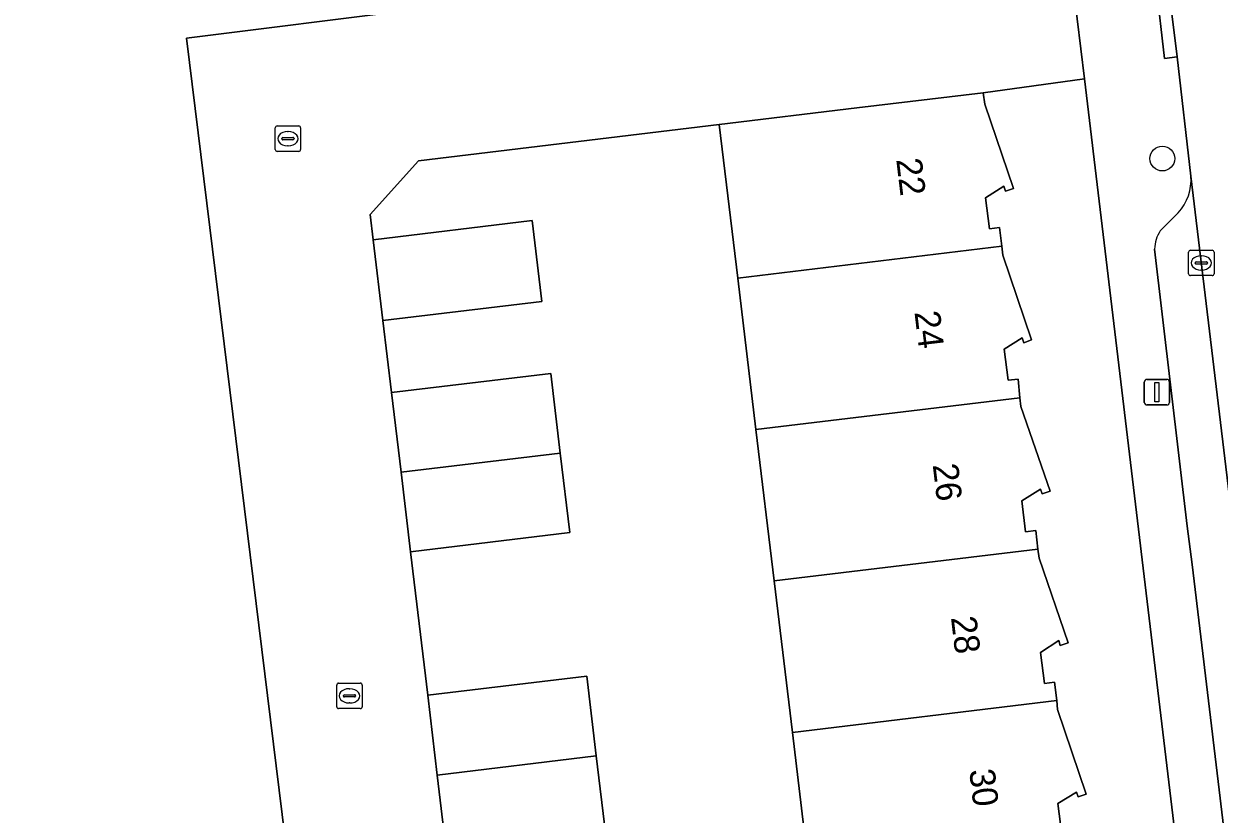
# Model space of a CAD drawing. Extents: x 162073 to 163043, y 381818 to 382561.
# Drawn here: x 162299.86 to 162346.87, y 382394.8 to 382425.88 of the extents above; entities that cross this region are included whole.
import ezdxf

# ---------------------------------------------------------------- set-up
doc = ezdxf.new("R2010")
doc.units = 0
for name, color, linetype in [('IMGEO_Boom', 7, 'Continuous'), ('IMGEO_Erf', 7, 'Continuous'), ('IMGEO_Groenvoorziening', 7, 'Continuous'), ('IMGEO_Kolk', 7, 'Continuous'), ('IMGEO_Lichtmast', 7, 'Continuous'), ('IMGEO_Muur', 7, 'Continuous'), ('IMGEO_Pand', 7, 'Continuous'), ('IMGEO_Pand_nummerreeks', 7, 'Continuous'), ('IMGEO_Parkeervlak_open', 7, 'Continuous'), ('IMGEO_Rijbaan_lokaal_open', 7, 'Continuous'), ('IMGEO_Voetpad_open', 7, 'Continuous')]:
    doc.layers.add(name, color=color, linetype=linetype)

msp = doc.modelspace()

# ---------------------------------------------------------------- linework, layer by layer
at = {"layer": 'IMGEO_Boom'}
msp.add_circle((162344.638, 382420.587), 0.489, dxfattribs=at)
at = {"layer": 'IMGEO_Erf'}
for points in [[(162346.622, 382381.623), (162341.57, 382423.721), (162337.592, 382423.172), (162337.653, 382422.73), (162338.783, 382419.413), (162338.471, 382419.307), (162338.407, 382419.497), (162337.681, 382419.041), (162337.835, 382417.82), (162338.231, 382417.87), (162338.324, 382417.134), (162338.368, 382416.791), (162339.498, 382413.45), (162339.186, 382413.344), (162339.122, 382413.534), (162338.415, 382413.085), (162338.569, 382411.864), (162338.965, 382411.914), (162339.034, 382411.177), (162339.067, 382410.827), (162340.223, 382407.498), (162339.911, 382407.392), (162339.847, 382407.582), (162339.107, 382407.122), (162339.261, 382405.901), (162339.657, 382405.951), (162339.747, 382405.22), (162339.79, 382404.868), (162340.937, 382401.542), (162340.625, 382401.436), (162340.561, 382401.626), (162339.852, 382401.158), (162340.006, 382399.937), (162340.402, 382399.987), (162340.482, 382399.264), (162340.521, 382398.909), (162341.644, 382395.58), (162341.332, 382395.474), (162341.268, 382395.664), (162340.533, 382395.217), (162340.687, 382393.996)], [(162330.802, 382392.056), (162330.086, 382398.014), (162329.369, 382403.975), (162328.653, 382409.928), (162327.937, 382415.885), (162327.211, 382421.924), (162315.386, 382420.502), (162313.481, 382418.387), (162313.6, 382417.394), (162319.855, 382418.143), (162320.235, 382414.966), (162313.98, 382414.217), (162314.319, 382411.387), (162320.584, 382412.137), (162320.959, 382409.002), (162321.334, 382405.872), (162315.069, 382405.122), (162315.746, 382399.478), (162322.001, 382400.221), (162322.376, 382397.087), (162322.751, 382393.956)]]:
    msp.add_lwpolyline(points, dxfattribs=at)
at = {"layer": 'IMGEO_Groenvoorziening'}
for points in [[(162306.255, 382425.322), (162315.263, 382426.443), (162311.418, 382435.613), (162299.273, 382464.574), (162274.708, 382457.582), (162275.707, 382454.072), (162272.244, 382453.087), (162271.245, 382456.597), (162244.62, 382448.751), (162238.202, 382446.863), (162235.289, 382457.183), (162234.842, 382458.721), (162234.425, 382458.6), (162232.856, 382458.145), (162229.964, 382457.305), (162228.555, 382456.896), (162231.764, 382445.146), (162227.375, 382443.919), (162204.454, 382437.432), (162205.333, 382434.403), (162201.749, 382433.363), (162212.159, 382387.115), (162219.291, 382354.42)], [(162221.59, 382342.976), (162223.951, 382329.142), (162224.854, 382322.916), (162294.267, 382331.127), (162317.559, 382333.882), (162315.279, 382353.171), (162313.668, 382365.212), (162306.255, 382425.322)]]:
    msp.add_lwpolyline(points, dxfattribs=at)
at = {"layer": 'IMGEO_Kolk'}
for p, q in [((162309.82, 382421.867), (162310.672, 382421.867)), ((162309.745, 382420.941), (162309.745, 382421.793)), ((162310.004, 382421.361), (162310.004, 382421.373)), ((162310.047, 382421.41), (162310.445, 382421.41)), ((162310.233, 382421.647), (162310.258, 382421.647)), ((162310.488, 382421.373), (162310.488, 382421.361)), ((162310.746, 382421.793), (162310.746, 382420.941)), ((162310.442, 382421.324), (162310.044, 382421.324)), ((162310.256, 382421.087), (162310.231, 382421.087)), ((162310.672, 382420.867), (162309.82, 382420.867)), ((162345.672, 382416.055), (162345.672, 382416.907)), ((162345.747, 382416.981), (162346.599, 382416.981)), ((162346.16, 382416.761), (162346.185, 382416.761)), ((162346.673, 382416.907), (162346.673, 382416.055)), ((162345.931, 382416.475), (162345.931, 382416.487)), ((162346.369, 382416.438), (162345.971, 382416.438)), ((162345.974, 382416.524), (162346.372, 382416.524)), ((162346.183, 382416.201), (162346.158, 382416.201)), ((162346.415, 382416.487), (162346.415, 382416.475)), ((162346.599, 382415.981), (162345.747, 382415.981)), ((162312.167, 382399.026), (162312.167, 382399.878)), ((162312.242, 382399.952), (162313.094, 382399.952)), ((162313.168, 382399.878), (162313.168, 382399.026)), ((162312.426, 382399.446), (162312.426, 382399.458)), ((162312.864, 382399.409), (162312.466, 382399.409)), ((162312.469, 382399.495), (162312.867, 382399.495)), ((162312.655, 382399.732), (162312.68, 382399.732)), ((162312.91, 382399.458), (162312.91, 382399.446)), ((162313.094, 382398.952), (162312.242, 382398.952)), ((162312.678, 382399.172), (162312.653, 382399.172))]:
    msp.add_line(p, q, dxfattribs=at)
for points in [[(162309.82, 382421.867), (162310.672, 382421.867)], [(162309.745, 382420.941), (162309.745, 382421.793)], [(162310.746, 382421.793), (162310.746, 382420.941)], [(162310.672, 382420.867), (162309.82, 382420.867)], [(162345.672, 382416.055), (162345.672, 382416.907)], [(162345.747, 382416.981), (162346.599, 382416.981)], [(162346.673, 382416.907), (162346.673, 382416.055)], [(162346.599, 382415.981), (162345.747, 382415.981)], [(162312.167, 382399.026), (162312.167, 382399.878)], [(162312.242, 382399.952), (162313.094, 382399.952)], [(162313.168, 382399.878), (162313.168, 382399.026)], [(162313.094, 382398.952), (162312.242, 382398.952)]]:
    msp.add_lwpolyline(points, dxfattribs=at)
for centre, radius, start, end in [((162309.822, 382421.791), 0.0765, 91.552, 178.448), ((162309.822, 382421.791), 0.0765, 91.552, 178.448), ((162310.67, 382421.791), 0.0765, 1.552, 88.448), ((162310.67, 382421.791), 0.0765, 1.552, 88.448), ((162310.044, 382421.37), 0.0403, 85.8775, 175.7526), ((162310.449, 382421.372), 0.0386, 1.7309, 96.639), ((162309.822, 382420.943), 0.0765, 181.552, 268.448), ((162309.822, 382420.943), 0.0765, 181.552, 268.448), ((162310.041, 382421.36), 0.0366, 178.938, 274.7102), ((162310.445, 382421.367), 0.043, 264.8664, 352.4533), ((162310.67, 382420.943), 0.0765, 271.552, 358.448), ((162310.67, 382420.943), 0.0765, 271.552, 358.448), ((162345.749, 382416.905), 0.0765, 91.552, 178.448), ((162345.749, 382416.905), 0.0765, 91.552, 178.448), ((162346.597, 382416.905), 0.0765, 1.552, 88.448), ((162346.597, 382416.905), 0.0765, 1.552, 88.448), ((162345.971, 382416.484), 0.0403, 85.8775, 175.7526), ((162345.968, 382416.474), 0.0366, 178.938, 274.7102), ((162346.372, 382416.481), 0.043, 264.8664, 352.4533), ((162346.376, 382416.486), 0.0386, 1.7309, 96.639), ((162345.749, 382416.057), 0.0765, 181.552, 268.448), ((162345.749, 382416.057), 0.0765, 181.552, 268.448), ((162346.597, 382416.057), 0.0765, 271.552, 358.448), ((162346.597, 382416.057), 0.0765, 271.552, 358.448), ((162312.244, 382399.876), 0.0765, 91.552, 178.448), ((162312.244, 382399.876), 0.0765, 91.552, 178.448), ((162313.092, 382399.876), 0.0765, 1.552, 88.448), ((162313.092, 382399.876), 0.0765, 1.552, 88.448), ((162312.466, 382399.455), 0.0403, 85.8775, 175.7526), ((162312.463, 382399.445), 0.0366, 178.938, 274.7102), ((162312.867, 382399.452), 0.043, 264.8664, 352.4533), ((162312.871, 382399.457), 0.0386, 1.7309, 96.639), ((162312.244, 382399.028), 0.0765, 181.552, 268.448), ((162312.244, 382399.028), 0.0765, 181.552, 268.448), ((162313.092, 382399.028), 0.0765, 271.552, 358.448), ((162313.092, 382399.028), 0.0765, 271.552, 358.448)]:
    msp.add_arc(centre, radius, start, end, dxfattribs=at)
for centre, major_axis, ratio, start_param, end_param in [((162310.232, 382421.367), (-0.387, 0.002), 0.722429, 4.712389, 7.853982), ((162310.257, 382421.367), (-0.39, 0.002), 0.717154, 1.570796, 4.712389), ((162346.159, 382416.481), (-0.387, 0.002), 0.722429, 4.712389, 7.853982), ((162346.184, 382416.481), (-0.39, 0.002), 0.717154, 1.570796, 4.712389), ((162312.654, 382399.452), (-0.387, 0.002), 0.722429, 4.712389, 7.853982), ((162312.679, 382399.452), (-0.39, 0.002), 0.717154, 1.570796, 4.712389)]:
    msp.add_ellipse(centre, major_axis=major_axis, ratio=ratio, start_param=start_param, end_param=end_param, dxfattribs=at)
at = {"layer": 'IMGEO_Lichtmast'}
for p, q in [((162343.928, 382410.997), (162343.928, 382411.797)), ((162343.928, 382411.797), (162343.928, 382410.997)), ((162344.028, 382411.897), (162344.818, 382411.897)), ((162344.818, 382411.897), (162344.028, 382411.897)), ((162344.918, 382411.797), (162344.918, 382410.997)), ((162344.918, 382410.997), (162344.918, 382411.797)), ((162344.818, 382410.897), (162344.028, 382410.897)), ((162344.028, 382410.897), (162344.818, 382410.897))]:
    msp.add_line(p, q, dxfattribs=at)
msp.add_lwpolyline([(162344.348, 382411.772), (162344.498, 382411.772), (162344.498, 382411.022), (162344.348, 382411.022), (162344.348, 382411.772)], dxfattribs=at)
for centre, start, end in [((162344.028, 382411.797), 90, 180), ((162344.028, 382411.797), 90, 180), ((162344.818, 382411.797), 0, 90), ((162344.818, 382411.797), 360, 90), ((162344.028, 382410.997), 180, 270), ((162344.028, 382410.997), 180, 270), ((162344.818, 382410.997), 270, 0), ((162344.818, 382410.997), 270, 0)]:
    msp.add_arc(centre, 0.1, start, end, dxfattribs=at)
at = {"layer": 'IMGEO_Muur'}
for points in [[(162315.263, 382426.443), (162306.255, 382425.322), (162313.668, 382365.212), (162315.279, 382353.171), (162317.559, 382333.882), (162294.267, 382331.127)], [(162313.98, 382414.217), (162314.319, 382411.387)], [(162315.069, 382405.122), (162315.746, 382399.478)]]:
    msp.add_lwpolyline(points, dxfattribs=at)
at = {"layer": 'IMGEO_Pand'}
for points in [[(162338.324, 382417.134), (162338.231, 382417.87), (162337.835, 382417.82), (162337.681, 382419.041), (162338.407, 382419.497), (162338.471, 382419.307), (162338.783, 382419.413), (162337.653, 382422.73), (162337.592, 382423.172), (162332.628, 382422.575), (162327.211, 382421.924), (162327.937, 382415.885)], [(162313.98, 382414.217), (162320.235, 382414.966), (162319.855, 382418.143), (162313.6, 382417.394)], [(162338.324, 382417.134), (162327.937, 382415.885), (162328.653, 382409.928), (162339.034, 382411.177), (162338.965, 382411.914), (162338.569, 382411.864), (162338.415, 382413.085), (162339.122, 382413.534), (162339.186, 382413.344), (162339.498, 382413.45), (162338.368, 382416.791)], [(162314.695, 382408.249), (162320.959, 382409.002), (162320.584, 382412.137), (162314.319, 382411.387)], [(162329.369, 382403.975), (162339.747, 382405.22), (162339.657, 382405.951), (162339.261, 382405.901), (162339.107, 382407.122), (162339.847, 382407.582), (162339.911, 382407.392), (162340.223, 382407.498), (162339.067, 382410.827), (162339.034, 382411.177), (162328.653, 382409.928)], [(162314.695, 382408.249), (162315.069, 382405.122), (162321.334, 382405.872), (162320.959, 382409.002)], [(162330.086, 382398.014), (162340.482, 382399.264), (162340.402, 382399.987), (162340.006, 382399.937), (162339.852, 382401.158), (162340.561, 382401.626), (162340.625, 382401.436), (162340.937, 382401.542), (162339.79, 382404.868), (162339.747, 382405.22), (162329.369, 382403.975)], [(162316.122, 382396.335), (162322.376, 382397.087), (162322.001, 382400.221), (162315.746, 382399.478)], [(162330.802, 382392.056), (162341.196, 382393.307), (162341.083, 382394.046), (162340.687, 382393.996), (162340.533, 382395.217), (162341.268, 382395.664), (162341.332, 382395.474), (162341.644, 382395.58), (162340.521, 382398.909), (162340.482, 382399.264), (162330.086, 382398.014)], [(162316.122, 382396.335), (162316.843, 382390.318), (162319.954, 382390.691), (162319.608, 382393.58), (162322.751, 382393.956), (162322.376, 382397.087)]]:
    msp.add_lwpolyline(points, close=True, dxfattribs=at)
at = {"layer": 'IMGEO_Parkeervlak_open'}
for points in [[(162362.475, 382280.956), (162354.936, 382343.632), (162354.563, 382346.738), (162345.763, 382419.899)], [(162345.266, 382418.453), (162344.558, 382417.744)], [(162344.332, 382417.028), (162345.619, 382406.129), (162345.806, 382404.619), (162347.096, 382393.892), (162348.046, 382393.978)]]:
    msp.add_lwpolyline(points, dxfattribs=at)
for centre, radius, start, end in [((162343.817, 382419.759), 1.951, 317.9561, 4.1075), ((162345.677, 382416.997), 1.345, 146.2755, 178.6887)]:
    msp.add_arc(centre, radius, start, end, dxfattribs=at)
at = {"layer": 'IMGEO_Rijbaan_lokaal_open'}
msp.add_lwpolyline([(162351.073, 382417.25), (162348.044, 382442.765), (162343.079, 382442.137), (162343.442, 382439.175), (162343.465, 382438.988), (162344.493, 382430.544), (162344.514, 382430.375), (162344.521, 382430.302), (162344.575, 382429.775), (162345.223, 382424.582), (162345.763, 382419.899), (162354.563, 382346.738), (162359.505, 382347.328)], close=True, dxfattribs=at)
msp.add_lwpolyline([(162316.843, 382390.318), (162316.122, 382396.335), (162315.746, 382399.478), (162315.069, 382405.122), (162314.695, 382408.249), (162314.319, 382411.387), (162313.98, 382414.217), (162313.6, 382417.394), (162313.481, 382418.387), (162315.386, 382420.502), (162327.211, 382421.924), (162332.628, 382422.575), (162337.592, 382423.172), (162341.57, 382423.721), (162340.861, 382429.63), (162315.263, 382426.443), (162306.255, 382425.322), (162313.668, 382365.212)], dxfattribs=at)
at = {"layer": 'IMGEO_Voetpad_open'}
for points in [[(162337.917, 382450.535), (162340.263, 382437.31), (162340.998, 382430.969), (162340.705, 382430.935), (162340.861, 382429.63), (162341.57, 382423.721), (162346.622, 382381.623), (162346.801, 382380.128), (162352.611, 382331.718), (162359.231, 382276.781), (162362.933, 382277.183), (162362.475, 382280.956)], [(162345.763, 382419.899), (162345.223, 382424.582), (162344.727, 382424.525), (162344.066, 382430.25), (162344.521, 382430.302), (162344.514, 382430.375), (162344.493, 382430.544)], [(162344.558, 382417.744), (162345.266, 382418.453)], [(162348.046, 382393.978), (162347.096, 382393.892), (162345.806, 382404.619), (162345.619, 382406.129), (162344.332, 382417.028)]]:
    msp.add_lwpolyline(points, dxfattribs=at)
msp.add_lwpolyline([(162344.575, 382429.775), (162344.521, 382430.302), (162344.066, 382430.25), (162344.727, 382424.525), (162345.223, 382424.582)], close=True, dxfattribs=at)
for centre, radius, start, end in [((162343.817, 382419.759), 1.951, 317.9561, 4.1075), ((162345.677, 382416.997), 1.345, 146.2755, 178.6887)]:
    msp.add_arc(centre, radius, start, end, dxfattribs=at)

# ---------------------------------------------------------------- texts
at = {"layer": 'IMGEO_Pand_nummerreeks'}
for s, p in [('22', (162334.17, 382420.553)), ('24', (162334.888, 382414.545)), ('26', (162335.605, 382408.541)), ('28', (162336.322, 382402.534)), ('30', (162337.039, 382396.53))]:
    msp.add_text(s, height=1, rotation=276.8116, dxfattribs=at).set_placement(p)

doc.saveas('drawing.dxf')
